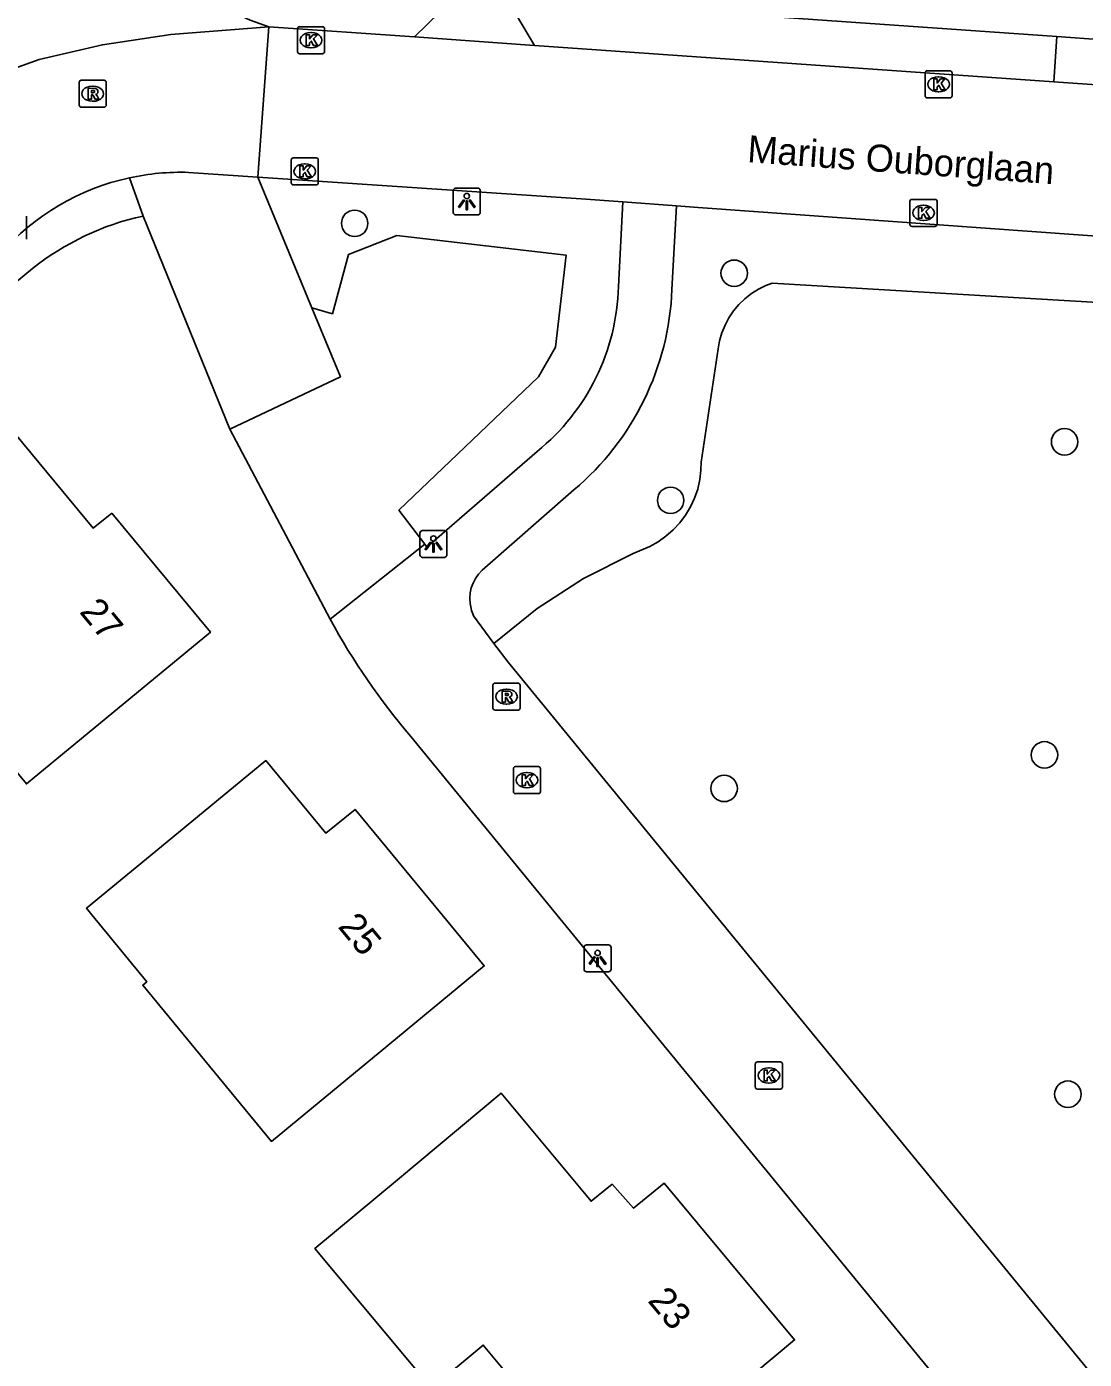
# Model space of a CAD drawing. Extents: x 157321 to 158827, y 386650 to 388532.
# Drawn here: x 158285.18 to 158324.34, y 387483.55 to 387532.87 of the extents above; entities that cross this region are included whole.
import ezdxf

# ---------------------------------------------------------------- set-up
doc = ezdxf.new("R2010")
doc.units = 0
for name, color, linetype in [('IMGEO_Boom', 7, 'Continuous'), ('IMGEO_Groenvoorziening', 7, 'Continuous'), ('IMGEO_Kolk', 7, 'Continuous'), ('IMGEO_Lichtpunt', 7, 'Continuous'), ('IMGEO_Openbare_ruimte_label', 7, 'Continuous'), ('IMGEO_Pand', 7, 'Continuous'), ('IMGEO_Pand_nummerreeks', 7, 'Continuous'), ('IMGEO_Parkeervlak_open', 7, 'Continuous'), ('IMGEO_Rijbaan_lokaal_gesloten', 7, 'Continuous'), ('IMGEO_Rijbaan_lokaal_open', 7, 'Continuous'), ('IMGEO_Rioolput', 7, 'Continuous'), ('IMGEO_Voetpad_open', 7, 'Continuous')]:
    doc.layers.add(name, color=color, linetype=linetype)

msp = doc.modelspace()

# ---------------------------------------------------------------- linework, layer by layer
at = {"layer": 'IMGEO_Boom'}
for centre in [(158297.324, 387525.59), (158311.376, 387523.743), (158323.609, 387517.504), (158309.022, 387515.339), (158322.865, 387505.919), (158311.005, 387504.678), (158323.731, 387493.362)]:
    msp.add_circle(centre, 0.489, dxfattribs=at)
at = {"layer": 'IMGEO_Groenvoorziening'}
for points in [[(158303.305, 387533.909), (158323.325, 387532.499)], [(158295.739, 387522.465), (158296.499, 387522.241), (158297.099, 387524.44), (158298.888, 387525.144), (158305.159, 387524.407), (158304.76, 387521.008), (158304.127, 387519.909), (158298.964, 387514.978), (158299.916, 387513.715)], [(158265.546, 387507.519), (158285.394, 387523.914)], [(158302.479, 387510.043), (158304.077, 387511.332), (158305.8, 387512.446), (158307.631, 387513.374), (158308.248, 387513.635), (158308.559, 387513.808), (158308.851, 387514.013), (158309.119, 387514.247), (158309.362, 387514.508), (158309.576, 387514.793), (158309.759, 387515.098), (158309.909, 387515.421), (158310.024, 387515.758), (158310.104, 387516.106), (158310.147, 387516.459), (158310.154, 387516.757), (158310.784, 387520.945), (158310.837, 387521.247), (158310.922, 387521.542), (158311.037, 387521.827), (158311.181, 387522.098), (158311.352, 387522.353), (158311.549, 387522.588), (158311.77, 387522.801), (158312.012, 387522.99), (158312.272, 387523.153), (158312.548, 387523.287), (158312.778, 387523.374), (158326.508, 387522.562)], [(158296.414, 387510.943), (158292.697, 387517.968)]]:
    msp.add_lwpolyline(points, dxfattribs=at)
msp.add_arc((158291.618, 387516.091), 9.997, 102.307, 128.5044, dxfattribs=at)
at = {"layer": 'IMGEO_Kolk'}
for p, q in [((158295.282, 387532.868), (158296.134, 387532.868)), ((158295.207, 387531.942), (158295.207, 387532.794)), ((158295.695, 387532.648), (158295.72, 387532.648)), ((158296.208, 387532.794), (158296.208, 387531.942)), ((158296.134, 387531.868), (158295.282, 387531.868)), ((158295.718, 387532.088), (158295.693, 387532.088)), ((158318.443, 387530.308), (158318.443, 387531.16)), ((158318.518, 387531.234), (158319.37, 387531.234)), ((158318.931, 387531.014), (158318.956, 387531.014)), ((158319.444, 387531.16), (158319.444, 387530.308)), ((158318.954, 387530.454), (158318.929, 387530.454)), ((158319.37, 387530.234), (158318.518, 387530.234)), ((158294.977, 387527.087), (158294.977, 387527.939)), ((158295.052, 387528.013), (158295.904, 387528.013)), ((158295.978, 387527.939), (158295.978, 387527.087)), ((158295.465, 387527.793), (158295.49, 387527.793)), ((158295.904, 387527.013), (158295.052, 387527.013)), ((158295.488, 387527.233), (158295.463, 387527.233)), ((158317.885, 387525.551), (158317.885, 387526.403)), ((158317.96, 387526.477), (158318.812, 387526.477)), ((158318.886, 387526.403), (158318.886, 387525.551)), ((158318.373, 387526.257), (158318.398, 387526.257)), ((158285.178, 387525.86), (158285.178, 387525.008)), ((158318.812, 387525.477), (158317.96, 387525.477)), ((158318.396, 387525.697), (158318.371, 387525.697)), ((158303.201, 387504.558), (158303.201, 387505.41)), ((158303.276, 387505.484), (158304.128, 387505.484)), ((158303.689, 387505.264), (158303.714, 387505.264)), ((158304.202, 387505.41), (158304.202, 387504.558)), ((158303.712, 387504.704), (158303.687, 387504.704)), ((158304.128, 387504.484), (158303.276, 387504.484)), ((158312.159, 387493.628), (158312.159, 387494.48)), ((158312.234, 387494.554), (158313.086, 387494.554)), ((158313.16, 387494.48), (158313.16, 387493.628)), ((158312.647, 387494.334), (158312.672, 387494.334)), ((158313.086, 387493.554), (158312.234, 387493.554)), ((158312.67, 387493.774), (158312.645, 387493.774))]:
    msp.add_line(p, q, dxfattribs=at)
for points in [[(158295.282, 387532.868), (158296.134, 387532.868)], [(158295.207, 387531.942), (158295.207, 387532.794)], [(158295.528, 387532.568), (158295.651, 387532.568), (158295.651, 387532.417), (158295.781, 387532.568), (158295.945, 387532.568), (158295.799, 387532.417), (158295.952, 387532.168), (158295.8, 387532.168), (158295.715, 387532.332), (158295.651, 387532.265), (158295.651, 387532.168), (158295.528, 387532.168), (158295.528, 387532.568)], [(158296.208, 387532.794), (158296.208, 387531.942)], [(158296.134, 387531.868), (158295.282, 387531.868)], [(158318.443, 387530.308), (158318.443, 387531.16)], [(158318.518, 387531.234), (158319.37, 387531.234)], [(158318.764, 387530.934), (158318.887, 387530.934), (158318.887, 387530.783), (158319.017, 387530.934), (158319.181, 387530.934), (158319.035, 387530.783), (158319.188, 387530.534), (158319.036, 387530.534), (158318.951, 387530.698), (158318.887, 387530.631), (158318.887, 387530.534), (158318.764, 387530.534), (158318.764, 387530.934)], [(158319.444, 387531.16), (158319.444, 387530.308)], [(158319.37, 387530.234), (158318.518, 387530.234)], [(158294.977, 387527.087), (158294.977, 387527.939)], [(158295.052, 387528.013), (158295.904, 387528.013)], [(158295.978, 387527.939), (158295.978, 387527.087)], [(158295.298, 387527.713), (158295.421, 387527.713), (158295.421, 387527.562), (158295.551, 387527.713), (158295.715, 387527.713), (158295.569, 387527.562), (158295.722, 387527.313), (158295.57, 387527.313), (158295.485, 387527.477), (158295.421, 387527.41), (158295.421, 387527.313), (158295.298, 387527.313), (158295.298, 387527.713)], [(158295.904, 387527.013), (158295.052, 387527.013)], [(158317.885, 387525.551), (158317.885, 387526.403)], [(158317.96, 387526.477), (158318.812, 387526.477)], [(158318.886, 387526.403), (158318.886, 387525.551)], [(158318.206, 387526.177), (158318.329, 387526.177), (158318.329, 387526.026), (158318.459, 387526.177), (158318.623, 387526.177), (158318.477, 387526.026), (158318.63, 387525.777), (158318.478, 387525.777), (158318.393, 387525.941), (158318.329, 387525.874), (158318.329, 387525.777), (158318.206, 387525.777), (158318.206, 387526.177)], [(158285.178, 387525.86), (158285.178, 387525.008)], [(158318.812, 387525.477), (158317.96, 387525.477)], [(158303.201, 387504.558), (158303.201, 387505.41)], [(158303.276, 387505.484), (158304.128, 387505.484)], [(158304.202, 387505.41), (158304.202, 387504.558)], [(158303.522, 387505.184), (158303.645, 387505.184), (158303.645, 387505.033), (158303.775, 387505.184), (158303.939, 387505.184), (158303.793, 387505.033), (158303.946, 387504.784), (158303.794, 387504.784), (158303.709, 387504.948), (158303.645, 387504.881), (158303.645, 387504.784), (158303.522, 387504.784), (158303.522, 387505.184)], [(158304.128, 387504.484), (158303.276, 387504.484)], [(158312.159, 387493.628), (158312.159, 387494.48)], [(158312.234, 387494.554), (158313.086, 387494.554)], [(158313.16, 387494.48), (158313.16, 387493.628)], [(158312.48, 387494.254), (158312.603, 387494.254), (158312.603, 387494.103), (158312.733, 387494.254), (158312.897, 387494.254), (158312.751, 387494.103), (158312.904, 387493.854), (158312.752, 387493.854), (158312.667, 387494.018), (158312.603, 387493.951), (158312.603, 387493.854), (158312.48, 387493.854), (158312.48, 387494.254)], [(158313.086, 387493.554), (158312.234, 387493.554)]]:
    msp.add_lwpolyline(points, dxfattribs=at)
for centre, start, end in [((158295.284, 387532.792), 91.552, 178.448), ((158295.284, 387532.792), 91.552, 178.448), ((158296.132, 387532.792), 1.552, 88.448), ((158296.132, 387532.792), 1.552, 88.448), ((158295.284, 387531.944), 181.552, 268.448), ((158295.284, 387531.944), 181.552, 268.448), ((158296.132, 387531.944), 271.552, 358.448), ((158296.132, 387531.944), 271.552, 358.448), ((158318.52, 387531.158), 91.552, 178.448), ((158318.52, 387531.158), 91.552, 178.448), ((158319.368, 387531.158), 1.552, 88.448), ((158319.368, 387531.158), 1.552, 88.448), ((158318.52, 387530.31), 181.552, 268.448), ((158318.52, 387530.31), 181.552, 268.448), ((158319.368, 387530.31), 271.552, 358.448), ((158319.368, 387530.31), 271.552, 358.448), ((158295.054, 387527.937), 91.552, 178.448), ((158295.054, 387527.937), 91.552, 178.448), ((158295.902, 387527.937), 1.552, 88.448), ((158295.902, 387527.937), 1.552, 88.448), ((158295.054, 387527.089), 181.552, 268.448), ((158295.054, 387527.089), 181.552, 268.448), ((158295.902, 387527.089), 271.552, 358.448), ((158295.902, 387527.089), 271.552, 358.448), ((158317.962, 387526.401), 91.552, 178.448), ((158317.962, 387526.401), 91.552, 178.448), ((158318.81, 387526.401), 1.552, 88.448), ((158318.81, 387526.401), 1.552, 88.448), ((158317.962, 387525.553), 181.552, 268.448), ((158317.962, 387525.553), 181.552, 268.448), ((158318.81, 387525.553), 271.552, 358.448), ((158318.81, 387525.553), 271.552, 358.448), ((158303.278, 387505.408), 91.552, 178.448), ((158303.278, 387505.408), 91.552, 178.448), ((158304.126, 387505.408), 1.552, 88.448), ((158304.126, 387505.408), 1.552, 88.448), ((158303.278, 387504.56), 181.552, 268.448), ((158303.278, 387504.56), 181.552, 268.448), ((158304.126, 387504.56), 271.552, 358.448), ((158304.126, 387504.56), 271.552, 358.448), ((158312.236, 387494.478), 91.552, 178.448), ((158312.236, 387494.478), 91.552, 178.448), ((158313.084, 387494.478), 1.552, 88.448), ((158313.084, 387494.478), 1.552, 88.448), ((158312.236, 387493.63), 181.552, 268.448), ((158312.236, 387493.63), 181.552, 268.448), ((158313.084, 387493.63), 271.552, 358.448), ((158313.084, 387493.63), 271.552, 358.448)]:
    msp.add_arc(centre, 0.0765, start, end, dxfattribs=at)
for centre, major_axis, ratio, start_param, end_param in [((158295.694, 387532.368), (-0.387, 0.002), 0.722429, 4.712389, 7.853982), ((158295.719, 387532.368), (-0.39, 0.002), 0.717154, 1.570796, 4.712389), ((158318.93, 387530.734), (-0.387, 0.002), 0.722429, 4.712389, 7.853982), ((158318.955, 387530.734), (-0.39, 0.002), 0.717154, 1.570796, 4.712389), ((158295.464, 387527.513), (-0.387, 0.002), 0.722429, 4.712389, 7.853982), ((158295.489, 387527.513), (-0.39, 0.002), 0.717154, 1.570796, 4.712389), ((158318.372, 387525.977), (-0.387, 0.002), 0.722429, 4.712389, 7.853982), ((158318.397, 387525.977), (-0.39, 0.002), 0.717154, 1.570796, 4.712389), ((158303.688, 387504.984), (-0.387, 0.002), 0.722429, 4.712389, 7.853982), ((158303.713, 387504.984), (-0.39, 0.002), 0.717154, 1.570796, 4.712389), ((158312.646, 387494.054), (-0.387, 0.002), 0.722429, 4.712389, 7.853982), ((158312.671, 387494.054), (-0.39, 0.002), 0.717154, 1.570796, 4.712389)]:
    msp.add_ellipse(centre, major_axis=major_axis, ratio=ratio, start_param=start_param, end_param=end_param, dxfattribs=at)
at = {"layer": 'IMGEO_Lichtpunt'}
for p, q in [((158301.878, 387526.896), (158301.07, 387526.896)), ((158301.878, 387526.896), (158301.07, 387526.896)), ((158300.976, 387526.801), (158300.976, 387525.994)), ((158300.976, 387526.801), (158300.976, 387525.994)), ((158301.972, 387525.994), (158301.972, 387526.801)), ((158301.972, 387525.994), (158301.972, 387526.801)), ((158301.07, 387525.9), (158301.878, 387525.9)), ((158301.07, 387525.9), (158301.878, 387525.9)), ((158299.742, 387514.129), (158299.742, 387513.322)), ((158299.742, 387514.129), (158299.742, 387513.322)), ((158300.644, 387514.224), (158299.836, 387514.224)), ((158300.644, 387514.224), (158299.836, 387514.224)), ((158300.738, 387513.322), (158300.738, 387514.129)), ((158300.738, 387513.322), (158300.738, 387514.129)), ((158299.836, 387513.228), (158300.644, 387513.228)), ((158299.836, 387513.228), (158300.644, 387513.228)), ((158305.82, 387498.792), (158305.82, 387497.985)), ((158305.82, 387498.792), (158305.82, 387497.985)), ((158306.722, 387498.887), (158305.914, 387498.887)), ((158306.722, 387498.887), (158305.914, 387498.887)), ((158306.816, 387497.985), (158306.816, 387498.792)), ((158306.816, 387497.985), (158306.816, 387498.792)), ((158305.914, 387497.891), (158306.722, 387497.891)), ((158305.914, 387497.891), (158306.722, 387497.891))]:
    msp.add_line(p, q, dxfattribs=at)
for points in [[(158301.35, 387526.465), (158301.389, 387526.437), (158301.201, 387526.175), (158301.163, 387526.202), (158301.35, 387526.465)], [(158301.452, 387526.417), (158301.499, 387526.417), (158301.499, 387526.095), (158301.452, 387526.095), (158301.452, 387526.417)], [(158301.562, 387526.437), (158301.6, 387526.464), (158301.787, 387526.202), (158301.748, 387526.174), (158301.562, 387526.437)], [(158300.116, 387513.793), (158300.155, 387513.765), (158299.967, 387513.503), (158299.929, 387513.53), (158300.116, 387513.793)], [(158300.218, 387513.745), (158300.265, 387513.745), (158300.265, 387513.423), (158300.218, 387513.423), (158300.218, 387513.745)], [(158300.328, 387513.765), (158300.366, 387513.792), (158300.553, 387513.53), (158300.514, 387513.502), (158300.328, 387513.765)], [(158306.194, 387498.456), (158306.233, 387498.428), (158306.045, 387498.166), (158306.007, 387498.193), (158306.194, 387498.456)], [(158306.296, 387498.408), (158306.343, 387498.408), (158306.343, 387498.086), (158306.296, 387498.086), (158306.296, 387498.408)], [(158306.406, 387498.428), (158306.444, 387498.455), (158306.631, 387498.193), (158306.592, 387498.165), (158306.406, 387498.428)]]:
    msp.add_lwpolyline(points, dxfattribs=at)
for centre in [(158301.475, 387526.599), (158300.241, 387513.927), (158306.319, 387498.59)]:
    msp.add_circle(centre, 0.0994, dxfattribs=at)
for centre, start, end in [((158301.07, 387526.801), 90, 180), ((158301.07, 387526.801), 90, 180), ((158301.878, 387526.801), 0, 90), ((158301.878, 387526.801), 0, 90), ((158301.07, 387525.994), 180, 270), ((158301.07, 387525.994), 180, 270), ((158301.878, 387525.994), 270, 0), ((158301.878, 387525.994), 270, 360), ((158299.836, 387514.129), 90, 180), ((158299.836, 387514.129), 90, 180), ((158300.644, 387514.129), 0, 90), ((158300.644, 387514.129), 0, 90), ((158299.836, 387513.322), 180, 270), ((158299.836, 387513.322), 180, 270), ((158300.644, 387513.322), 270, 0), ((158300.644, 387513.322), 270, 360), ((158305.914, 387498.792), 90, 180), ((158305.914, 387498.792), 90, 180), ((158306.722, 387498.792), 0, 90), ((158306.722, 387498.792), 0, 90), ((158305.914, 387497.985), 180, 270), ((158305.914, 387497.985), 180, 270), ((158306.722, 387497.985), 270, 0), ((158306.722, 387497.985), 270, 360)]:
    msp.add_arc(centre, 0.0946, start, end, dxfattribs=at)
at = {"layer": 'IMGEO_Pand'}
for points in [[(158288.33, 387514.86), (158287.64, 387514.31), (158283.31, 387519.53), (158275.91, 387513.47), (158278.454, 387510.383), (158279.729, 387511.427), (158285.169, 387504.847), (158288.122, 387507.281), (158291.98, 387510.46), (158288.33, 387514.86)], [(158290.172, 387502.531), (158287.393, 387500.241), (158287.592, 387500), (158289.632, 387497.524), (158289.477, 387497.397), (158294.241, 387491.617), (158298.262, 387494.931), (158302.12, 387498.11), (158300.56, 387500), (158297.34, 387503.9), (158296.26, 387503.02), (158294.03, 387505.71), (158290.172, 387502.531)], [(158309.77, 387481.068), (158313.61, 387484.27), (158308.78, 387490.07), (158307.65, 387489.14), (158306.86, 387490.03), (158306.08, 387489.4), (158302.75, 387493.4), (158298.91, 387490.198), (158295.854, 387487.65), (158300.166, 387482.478), (158302.082, 387484.075), (158306.714, 387478.52), (158309.77, 387481.068)]]:
    msp.add_lwpolyline(points, dxfattribs=at)
at = {"layer": 'IMGEO_Parkeervlak_open'}
for points in [[(158289.487, 387525.858), (158288.986, 387527.274)], [(158295.739, 387522.465), (158293.737, 387527.302)], [(158289.487, 387525.858), (158292.697, 387517.968)], [(158292.697, 387517.968), (158296.798, 387519.905), (158295.739, 387522.465)]]:
    msp.add_lwpolyline(points, dxfattribs=at)
at = {"layer": 'IMGEO_Rijbaan_lokaal_gesloten'}
for points in [[(158294.146, 387532.868), (158290.518, 387532.577), (158287.987, 387532.196), (158285.643, 387531.648), (158283.299, 387530.809), (158281.875, 387529.806)], [(158293.737, 387527.302), (158294.146, 387532.868)], [(158299.536, 387532.49), (158294.146, 387532.868)], [(158303.987, 387532.177), (158299.536, 387532.49)], [(158323.212, 387530.827), (158303.987, 387532.177)], [(158326.554, 387530.592), (158323.212, 387530.827)], [(158291.173, 387527.474), (158293.737, 387527.302)], [(158293.737, 387527.302), (158305.711, 387526.498), (158307.257, 387526.388)], [(158307.257, 387526.388), (158309.243, 387526.232)], [(158309.243, 387526.232), (158310.041, 387526.175), (158331.321, 387524.652), (158335.311, 387524.367)]]:
    msp.add_lwpolyline(points, dxfattribs=at)
for centre, radius, start, end in [((158295.952, 387539.06), 6.45, 202.5739, 253.7422), ((158290.892, 387518.489), 8.99, 88.2092, 102.2411), ((158290.895, 387518.54), 8.94, 102.3272, 138.4992)]:
    msp.add_arc(centre, radius, start, end, dxfattribs=at)
at = {"layer": 'IMGEO_Rijbaan_lokaal_open'}
for points in [[(158307.257, 387526.388), (158307.09, 387523.252)], [(158309.243, 387526.232), (158309.072, 387523.146)], [(158304.081, 387517.149), (158299.991, 387513.6), (158299.916, 387513.715)], [(158305.44, 387515.729), (158302.042, 387512.755)], [(158299.916, 387513.715), (158296.414, 387510.943)], [(158301.727, 387511.069), (158301.862, 387510.881), (158302.479, 387510.043)], [(158326.615, 387480.554), (158310.67, 387500), (158303.006, 387509.347), (158302.479, 387510.043)], [(158299.407, 387506.597), (158304.814, 387500), (158333.427, 387465.088)]]:
    msp.add_lwpolyline(points, dxfattribs=at)
for centre, radius, start, end in [((158298.977, 387523.459), 8.116, 308.9711, 358.539), ((158298.866, 387523.546), 10.214, 310.0645, 357.7548), ((158303.049, 387511.694), 1.463, 133.5284, 194.3043), ((158303.039, 387511.69), 1.452, 194.2465, 205.3359), ((158318.669, 387523.066), 25.343, 208.5785, 220.5302)]:
    msp.add_arc(centre, radius, start, end, dxfattribs=at)
at = {"layer": 'IMGEO_Rioolput'}
for p, q in [((158287.199, 387530.887), (158288.051, 387530.887)), ((158287.124, 387529.961), (158287.124, 387530.813)), ((158287.612, 387530.667), (158287.637, 387530.667)), ((158288.125, 387530.813), (158288.125, 387529.961)), ((158288.051, 387529.887), (158287.199, 387529.887)), ((158287.635, 387530.107), (158287.61, 387530.107)), ((158302.445, 387507.648), (158302.445, 387508.5)), ((158302.52, 387508.574), (158303.372, 387508.574)), ((158302.933, 387508.354), (158302.958, 387508.354)), ((158303.446, 387508.5), (158303.446, 387507.648)), ((158302.956, 387507.794), (158302.931, 387507.794)), ((158303.372, 387507.574), (158302.52, 387507.574))]:
    msp.add_line(p, q, dxfattribs=at)
for points in [[(158287.199, 387530.887), (158288.051, 387530.887)], [(158287.124, 387529.961), (158287.124, 387530.813)], [(158287.713, 387530.585), (158287.461, 387530.587), (158287.461, 387530.187)], [(158287.461, 387530.187), (158287.585, 387530.187), (158287.585, 387530.349), (158287.596, 387530.349)], [(158287.639, 387530.506), (158287.585, 387530.506), (158287.585, 387530.425)], [(158287.585, 387530.425), (158287.637, 387530.425)], [(158288.125, 387530.813), (158288.125, 387529.961)], [(158288.051, 387529.887), (158287.199, 387529.887)], [(158287.643, 387530.32), (158287.714, 387530.187), (158287.854, 387530.187), (158287.789, 387530.313)], [(158302.445, 387507.648), (158302.445, 387508.5)], [(158302.52, 387508.574), (158303.372, 387508.574)], [(158303.034, 387508.272), (158302.782, 387508.274), (158302.782, 387507.874)], [(158302.96, 387508.193), (158302.906, 387508.193), (158302.906, 387508.112)], [(158303.446, 387508.5), (158303.446, 387507.648)], [(158302.782, 387507.874), (158302.906, 387507.874), (158302.906, 387508.036), (158302.917, 387508.036)], [(158302.906, 387508.112), (158302.958, 387508.112)], [(158302.964, 387508.007), (158303.035, 387507.874), (158303.175, 387507.874), (158303.11, 387508)], [(158303.372, 387507.574), (158302.52, 387507.574)]]:
    msp.add_lwpolyline(points, dxfattribs=at)
for centre, radius, start, end in [((158287.201, 387530.811), 0.0765, 91.552, 178.448), ((158287.201, 387530.811), 0.0765, 91.552, 178.448), ((158288.049, 387530.811), 0.0765, 1.552, 88.448), ((158288.049, 387530.811), 0.0765, 1.552, 88.448), ((158287.595, 387530.296), 0.0533, 26.0293, 88.6989), ((158287.621, 387530.614), 0.19, 274.7715, 282.9687), ((158287.645, 387530.41), 0.0964, 77.0061, 93.1865), ((158287.659, 387530.467), 0.0378, 276.6634, 79.6772), ((158287.712, 387530.475), 0.109, 350.3612, 89.416), ((158287.71, 387530.475), 0.112, 277.5842, 350.9817), ((158287.694, 387530.26), 0.108, 29.5134, 73.7905), ((158287.201, 387529.963), 0.0765, 181.552, 268.448), ((158287.201, 387529.963), 0.0765, 181.552, 268.448), ((158288.049, 387529.963), 0.0765, 271.552, 358.448), ((158288.049, 387529.963), 0.0765, 271.552, 358.448), ((158302.522, 387508.498), 0.0765, 91.552, 178.448), ((158302.522, 387508.498), 0.0765, 91.552, 178.448), ((158302.966, 387508.097), 0.0964, 77.0061, 93.1865), ((158302.98, 387508.154), 0.0378, 276.6634, 79.6772), ((158303.033, 387508.162), 0.109, 350.3612, 89.416), ((158303.37, 387508.498), 0.0765, 1.552, 88.448), ((158303.37, 387508.498), 0.0765, 1.552, 88.448), ((158302.916, 387507.983), 0.0533, 26.0293, 88.6989), ((158302.942, 387508.301), 0.19, 274.7715, 282.9687), ((158303.031, 387508.162), 0.112, 277.5842, 350.9817), ((158303.015, 387507.947), 0.108, 29.5134, 73.7905), ((158302.522, 387507.65), 0.0765, 181.552, 268.448), ((158302.522, 387507.65), 0.0765, 181.552, 268.448), ((158303.37, 387507.65), 0.0765, 271.552, 358.448), ((158303.37, 387507.65), 0.0765, 271.552, 358.448)]:
    msp.add_arc(centre, radius, start, end, dxfattribs=at)
for centre, major_axis, ratio, start_param, end_param in [((158287.611, 387530.387), (-0.387, 0.002), 0.722429, 4.712389, 7.853982), ((158287.636, 387530.387), (-0.39, 0.002), 0.717154, 1.570796, 4.712389), ((158302.932, 387508.074), (-0.387, 0.002), 0.722429, 4.712389, 7.853982), ((158302.957, 387508.074), (-0.39, 0.002), 0.717154, 1.570796, 4.712389)]:
    msp.add_ellipse(centre, major_axis=major_axis, ratio=ratio, start_param=start_param, end_param=end_param, dxfattribs=at)
at = {"layer": 'IMGEO_Voetpad_open'}
for points in [[(158299.536, 387532.49), (158300.474, 387533.403), (158300.504, 387534.106)], [(158303.987, 387532.177), (158303.273, 387533.353), (158303.305, 387533.909)], [(158323.325, 387532.499), (158323.212, 387530.827)], [(158323.325, 387532.499), (158326.705, 387532.261)]]:
    msp.add_lwpolyline(points, dxfattribs=at)

# ---------------------------------------------------------------- texts
at = {"layer": 'IMGEO_Openbare_ruimte_label'}
msp.add_text('Marius Ouborglaan', height=1, rotation=355.8695, dxfattribs=at).set_placement((158311.843, 387527.855))
at = {"layer": 'IMGEO_Pand_nummerreeks'}
for s, rotation, p in [('27', 309.6771, (158287.103, 387511.201)), ('25', 309.5418, (158296.675, 387499.554)), ('23', 309.7861, (158308.146, 387485.706))]:
    msp.add_text(s, height=1, rotation=rotation, dxfattribs=at).set_placement(p)

doc.saveas('drawing.dxf')
